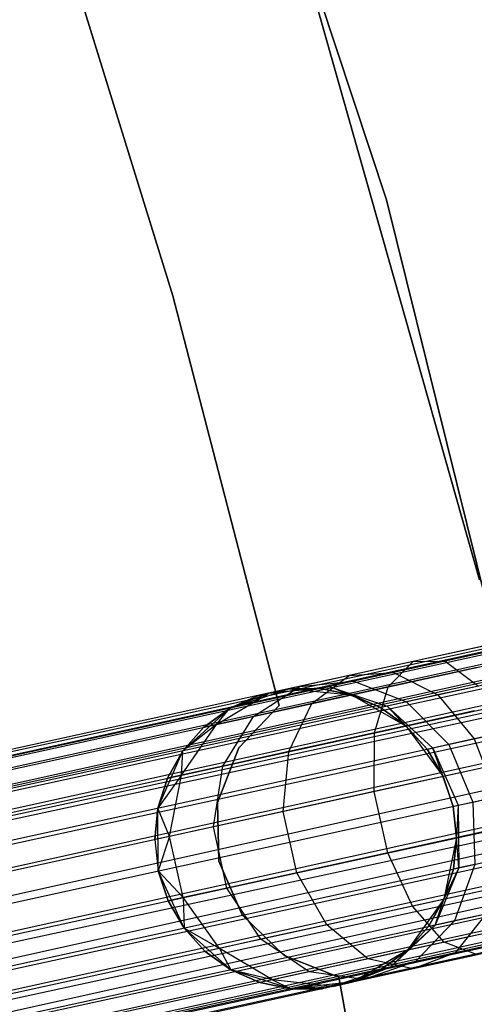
# Model space of a CAD drawing. Extents: x -189 to 189, y -189 to 189.
# Tile 493 of 591: x 57.16 to 60.17, y 11.84 to 18.37. Entities that reach past the tile are written whole.
import ezdxf

# ---------------------------------------------------------------- set-up
doc = ezdxf.new("R2010")
doc.units = 0
doc.header["$LTSCALE"] = 25.4
doc.layers.get('0').update_dxf_attribs({"linetype": 'CONTINUOUS'})

# ---------------------------------------------------------------- blocks, each defined once
blk = doc.blocks.new('CAMELEON-KENAI-C-12244_STL')
at = {"color": 0}
for p, q in [((164.3812, 37.0244, -9.3955), (42.0391, 10.2311, -9.3955)), ((164.3812, 37.0244, -9.3955), (42.0391, 10.2311, -9.6045)), ((164.3812, 37.0244, -9.3955), (42.0391, 10.2311, -9.3955)), ((164.3812, 37.0244, -9.3955), (42.0391, 10.2311, -9.6045)), ((164.3812, 37.0244, -9.3955), (42.0484, 10.1886, -9.809)), ((164.3812, 37.0244, -9.3955), (42.0484, 10.1886, -9.809)), ((164.3905, 36.982, -9.809), (42.0484, 10.1886, -9.809)), ((164.3905, 36.982, -9.809), (42.0484, 10.1886, -9.809)), ((164.3905, 36.982, -9.809), (42.0666, 10.1056, -10)), ((164.3905, 36.982, -9.809), (42.0666, 10.1056, -10)), ((164.3905, 36.982, -9.809), (42.0928, 9.9855, -10.1691)), ((164.3905, 36.982, -9.809), (42.0928, 9.9855, -10.1691)), ((164.4086, 36.8989, -9), (42.0391, 10.2311, -9.3955)), ((164.4086, 36.8989, -9), (42.0391, 10.2311, -9.3955)), ((164.4086, 36.8989, -9), (42.0484, 10.1886, -9.191)), ((164.4086, 36.8989, -9), (42.0484, 10.1886, -9.191)), ((42.0666, 10.1056, -9), (164.4086, 36.8989, -9)), ((42.0666, 10.1056, -9), (164.4086, 36.8989, -9)), ((42.0928, 9.9855, -8.8309), (164.4086, 36.8989, -9)), ((42.0928, 9.9855, -8.8309), (164.4086, 36.8989, -9)), ((164.4349, 36.7789, -10.1691), (42.0928, 9.9855, -10.1691)), ((164.4349, 36.7789, -10.1691), (42.0928, 9.9855, -10.1691)), ((164.4349, 36.7789, -10.1691), (42.1261, 9.8338, -10.309)), ((164.4349, 36.7789, -10.1691), (42.1261, 9.8338, -10.309)), ((42.0928, 9.9855, -8.8309), (164.4682, 36.6271, -8.691)), ((42.0928, 9.9855, -8.8309), (164.4682, 36.6271, -8.691)), ((42.1261, 9.8338, -8.691), (164.4682, 36.6271, -8.691)), ((42.1261, 9.8338, -8.691), (164.4682, 36.6271, -8.691)), ((164.5069, 36.4503, -10.4135), (42.1261, 9.8338, -10.309)), ((164.5069, 36.4503, -10.4135), (42.1261, 9.8338, -10.309)), ((164.5069, 36.4503, -10.4135), (42.1648, 9.6569, -10.4135)), ((164.5069, 36.4503, -10.4135), (42.1648, 9.6569, -10.4135)), ((42.2074, 9.4627, -10.4781), (164.5069, 36.4503, -10.4135)), ((42.2074, 9.4627, -10.4781), (164.5069, 36.4503, -10.4135)), ((42.2518, 9.2596, -10.5), (164.5069, 36.4503, -10.4135)), ((42.2518, 9.2596, -10.5), (164.5069, 36.4503, -10.4135)), ((42.1261, 9.8338, -8.691), (164.5494, 36.256, -8.5219)), ((42.1261, 9.8338, -8.691), (164.5494, 36.256, -8.5219)), ((42.1648, 9.6569, -8.5864), (164.5494, 36.256, -8.5219)), ((42.1648, 9.6569, -8.5864), (164.5494, 36.256, -8.5219)), ((164.5494, 36.256, -8.5219), (42.2074, 9.4627, -8.5219)), ((164.5494, 36.256, -8.5219), (42.2074, 9.4627, -8.5219)), ((42.2518, 9.2596, -8.5), (164.5939, 36.0529, -8.5)), ((42.2518, 9.2596, -8.5), (164.5939, 36.0529, -8.5)), ((42.2518, 9.2596, -10.5), (164.5939, 36.0529, -10.5)), ((42.2518, 9.2596, -10.5), (164.5939, 36.0529, -10.5)), ((42.2963, 9.0565, -10.4781), (164.5939, 36.0529, -10.5)), ((42.2963, 9.0565, -10.4781), (164.5939, 36.0529, -10.5)), ((42.3388, 8.8623, -10.4135), (164.5939, 36.0529, -10.5)), ((42.3388, 8.8623, -10.4135), (164.5939, 36.0529, -10.5)), ((42.2963, 9.0565, -8.5219), (164.6384, 35.8498, -8.5219)), ((42.2963, 9.0565, -8.5219), (164.6384, 35.8498, -8.5219)), ((164.6809, 35.6556, -10.4135), (42.3388, 8.8623, -10.4135)), ((164.6809, 35.6556, -10.4135), (42.3388, 8.8623, -10.4135)), ((164.6809, 35.6556, -10.4135), (42.3776, 8.6854, -10.309)), ((164.6809, 35.6556, -10.4135), (42.3776, 8.6854, -10.309)), ((164.6809, 35.6556, -10.4135), (42.4108, 8.5337, -10.1691)), ((164.6809, 35.6556, -10.4135), (42.4108, 8.5337, -10.1691)), ((42.2963, 9.0565, -8.5219), (164.7197, 35.4788, -8.691)), ((42.2963, 9.0565, -8.5219), (164.7197, 35.4788, -8.691)), ((42.3388, 8.8623, -8.5864), (164.7197, 35.4788, -8.691)), ((42.3388, 8.8623, -8.5864), (164.7197, 35.4788, -8.691)), ((164.7197, 35.4788, -8.691), (42.3776, 8.6854, -8.691)), ((164.7197, 35.4788, -8.691), (42.3776, 8.6854, -8.691)), ((164.7529, 35.327, -10.1691), (42.4108, 8.5337, -10.1691)), ((164.7529, 35.327, -10.1691), (42.4108, 8.5337, -10.1691)), ((164.7529, 35.327, -10.1691), (42.4371, 8.4136, -10)), ((164.7529, 35.327, -10.1691), (42.4371, 8.4136, -10)), ((164.7529, 35.327, -10.1691), (42.4553, 8.3306, -9.809)), ((164.7529, 35.327, -10.1691), (42.4553, 8.3306, -9.809)), ((42.3776, 8.6854, -8.691), (164.7792, 35.207, -9)), ((42.3776, 8.6854, -8.691), (164.7792, 35.207, -9)), ((42.4108, 8.5337, -8.8309), (164.7792, 35.207, -9)), ((42.4108, 8.5337, -8.8309), (164.7792, 35.207, -9)), ((164.7792, 35.207, -9), (42.4371, 8.4136, -9)), ((164.7792, 35.207, -9), (42.4371, 8.4136, -9)), ((164.7792, 35.207, -9), (42.4553, 8.3306, -9.191)), ((164.7792, 35.207, -9), (42.4553, 8.3306, -9.191)), ((164.7974, 35.1239, -9.809), (42.4553, 8.3306, -9.809)), ((164.7974, 35.1239, -9.809), (42.4553, 8.3306, -9.809)), ((164.7974, 35.1239, -9.809), (42.4646, 8.2881, -9.6045)), ((164.7974, 35.1239, -9.809), (42.4646, 8.2881, -9.3955)), ((164.7974, 35.1239, -9.809), (42.4646, 8.2881, -9.6045)), ((164.7974, 35.1239, -9.809), (42.4646, 8.2881, -9.3955)), ((164.8067, 35.0814, -9.3955), (42.4553, 8.3306, -9.191)), ((164.8067, 35.0814, -9.3955), (42.4553, 8.3306, -9.191)), ((164.8067, 35.0814, -9.3955), (42.4646, 8.2881, -9.3955)), ((164.8067, 35.0814, -9.3955), (42.4646, 8.2881, -9.3955)), ((58.1184, 21.6283, -160.5), (59.5882, 17.1721, -160.5)), ((59.5882, 17.1721, -170), (58.1184, 21.6283, -170)), ((59.5882, 17.1721, -170), (58.1184, 21.6283, -170)), ((58.1184, 21.6283, -160.5), (59.5882, 17.1721, -160.5)), ((57.3456, 19.2144, -165), (58.1749, 16.5364, -165)), ((58.1749, 16.5364, -167), (57.3456, 19.2144, -167)), ((58.1749, 16.5364, -167), (57.3456, 19.2144, -167)), ((57.3456, 19.2144, -165), (58.1749, 16.5364, -165)), ((58.9415, 19.1125, -167), (60.2055, 14.6555, -167)), ((60.2055, 14.6555, -168), (58.9415, 19.1125, -168)), ((58.9415, 19.1125, -167), (60.2055, 14.6555, -167)), ((60.2055, 14.6555, -168), (58.9415, 19.1125, -168)), ((59.5882, 17.1721, -160.5), (60.7167, 12.6175, -160.5)), ((60.7167, 12.6175, -170), (59.5882, 17.1721, -170)), ((59.5882, 17.1721, -170), (59.5882, 17.1721, -160.5)), ((59.5882, 17.1721, -170), (59.5882, 17.1721, -160.5)), ((60.7167, 12.6175, -170), (59.5882, 17.1721, -170)), ((59.5882, 17.1721, -160.5), (60.7167, 12.6175, -160.5)), ((58.1749, 16.5364, -165), (58.1749, 16.5364, -167)), ((58.1749, 16.5364, -165), (58.8791, 13.8228, -165)), ((58.8791, 13.8228, -167), (58.1749, 16.5364, -167)), ((58.1749, 16.5364, -165), (58.1749, 16.5364, -167)), ((58.8791, 13.8228, -167), (58.1749, 16.5364, -167)), ((58.1749, 16.5364, -165), (58.8791, 13.8228, -165)), ((60.2625, 14.2221, -159.4672), (59.7667, 14.1135, -159.6774)), ((60.2625, 14.2221, -159.4672), (59.7667, 14.1135, -159.6774)), ((60.3763, 14.2025, -159.8666), (59.9779, 14.1153, -160.0356)), ((60.3763, 14.2025, -159.8666), (59.9779, 14.1153, -160.0356)), ((59.7667, 14.1135, -159.6774), (59.3409, 14.0203, -160.0119)), ((59.7667, 14.1135, -159.6774), (59.3409, 14.0203, -160.0119)), ((59.601, 13.9457, -159.3349), (59.7667, 14.1135, -159.6774)), ((59.601, 13.9457, -159.3349), (59.7667, 14.1135, -159.6774)), ((59.9779, 14.1153, -160.0356), (59.6358, 14.0404, -160.3043)), ((59.9779, 14.1153, -160.0356), (59.6358, 14.0404, -160.3043)), ((59.7667, 14.1135, -159.6774), (59.9779, 14.1153, -160.0356)), ((59.7667, 14.1135, -159.6774), (59.9779, 14.1153, -160.0356)), ((59.9779, 14.1153, -160.0356), (60.1983, 13.9507, -160.3474)), ((59.9779, 14.1153, -160.0356), (60.1983, 13.9507, -160.3474)), ((59.3409, 14.0203, -160.0119), (59.6358, 14.0404, -160.3043)), ((59.3409, 14.0203, -160.0119), (59.6358, 14.0404, -160.3043)), ((59.6358, 14.0404, -160.3043), (59.3733, 13.9829, -160.6545)), ((59.6358, 14.0404, -160.3043), (59.3733, 13.9829, -160.6545)), ((60.19, 14.0747, -159.0852), (59.601, 13.9457, -159.3349)), ((60.19, 14.0747, -159.0852), (59.601, 13.9457, -159.3349)), ((59.6358, 14.0404, -160.3043), (59.9291, 13.8917, -160.5589)), ((59.6358, 14.0404, -160.3043), (59.9291, 13.8917, -160.5589)), ((59.3409, 14.0203, -160.0119), (59.0142, 13.9487, -160.4477)), ((59.3409, 14.0203, -160.0119), (59.0142, 13.9487, -160.4477)), ((59.0142, 13.9487, -160.4477), (59.3733, 13.9829, -160.6545)), ((59.0142, 13.9487, -160.4477), (59.3733, 13.9829, -160.6545)), ((59.0952, 13.8349, -159.7322), (59.3409, 14.0203, -160.0119)), ((59.0952, 13.8349, -159.7322), (59.3409, 14.0203, -160.0119)), ((59.3733, 13.9829, -160.6545), (59.2083, 13.9467, -161.0623)), ((59.3733, 13.9829, -160.6545), (59.2083, 13.9467, -161.0623)), ((59.3733, 13.9829, -160.6545), (59.7225, 13.8465, -160.8346)), ((59.3733, 13.9829, -160.6545), (59.7225, 13.8465, -160.8346)), ((58.4631, 13.6965, -160.853), (58.8088, 13.9037, -160.9553)), ((58.4631, 13.6965, -160.853), (58.8088, 13.9037, -160.9553)), ((58.5483, 13.8022, -167), (58.943, 13.9331, -167)), ((58.5483, 13.8022, -167), (58.943, 13.9331, -167)), ((58.8088, 13.9037, -160.9553), (58.5483, 13.8022, -161.5)), ((58.8088, 13.9037, -160.9553), (58.5483, 13.8022, -161.5)), ((58.7071, 13.7499, -160.25), (59.0142, 13.9487, -160.4477)), ((58.7071, 13.7499, -160.25), (59.0142, 13.9487, -160.4477)), ((58.7388, 13.8884, -161.5), (58.943, 13.9331, -167)), ((58.7388, 13.8884, -161.5), (58.943, 13.9331, -167)), ((58.8088, 13.9037, -160.9553), (58.7388, 13.8884, -161.5)), ((58.8088, 13.9037, -160.9553), (58.7388, 13.8884, -161.5)), ((59.0142, 13.9487, -160.4477), (58.8088, 13.9037, -160.9553)), ((59.0142, 13.9487, -160.4477), (58.8088, 13.9037, -160.9553)), ((58.8088, 13.9037, -160.9553), (59.2083, 13.9467, -161.0623)), ((58.8088, 13.9037, -160.9553), (59.2083, 13.9467, -161.0623)), ((59.152, 13.9344, -161.5), (58.8088, 13.9037, -160.9553)), ((59.152, 13.9344, -161.5), (58.8088, 13.9037, -160.9553)), ((58.943, 13.9331, -161.5), (58.8088, 13.9037, -160.9553)), ((58.943, 13.9331, -161.5), (58.8088, 13.9037, -160.9553)), ((59.152, 13.9344, -161.5), (58.943, 13.9331, -161.5)), ((58.943, 13.9331, -167), (59.152, 13.9344, -161.5)), ((59.152, 13.9344, -161.5), (58.943, 13.9331, -161.5)), ((58.943, 13.9331, -167), (59.152, 13.9344, -161.5)), ((58.943, 13.9331, -167), (59.3568, 13.8922, -167)), ((58.943, 13.9331, -161.5), (58.943, 13.9331, -167)), ((58.943, 13.9331, -167), (59.3568, 13.8922, -167)), ((58.943, 13.9331, -161.5), (58.943, 13.9331, -167)), ((59.601, 13.9457, -159.3349), (59.0952, 13.8349, -159.7322)), ((59.601, 13.9457, -159.3349), (59.0952, 13.8349, -159.7322)), ((59.152, 13.9344, -161.5), (59.2083, 13.9467, -161.0623)), ((59.152, 13.9344, -161.5), (59.2083, 13.9467, -161.0623)), ((59.3568, 13.8922, -161.5), (59.152, 13.9344, -161.5)), ((59.152, 13.9344, -161.5), (59.3568, 13.8922, -167)), ((59.152, 13.9344, -161.5), (59.3568, 13.8922, -167)), ((59.3568, 13.8922, -161.5), (59.152, 13.9344, -161.5)), ((59.2083, 13.9467, -161.0623), (59.5926, 13.818, -161.1555)), ((59.5483, 13.8083, -161.5), (59.2083, 13.9467, -161.0623)), ((59.3568, 13.8922, -161.5), (59.2083, 13.9467, -161.0623)), ((59.5483, 13.8083, -161.5), (59.2083, 13.9467, -161.0623)), ((59.3568, 13.8922, -161.5), (59.2083, 13.9467, -161.0623)), ((59.2083, 13.9467, -161.0623), (59.5926, 13.818, -161.1555)), ((59.5096, 13.6408, -159.0673), (59.601, 13.9457, -159.3349)), ((59.5096, 13.6408, -159.0673), (59.601, 13.9457, -159.3349)), ((60.1983, 13.9507, -160.3474), (59.9291, 13.8917, -160.5589)), ((60.1983, 13.9507, -160.3474), (59.9291, 13.8917, -160.5589)), ((58.7388, 13.8884, -161.5), (58.5483, 13.8022, -161.5)), ((58.5483, 13.8022, -167), (58.7388, 13.8884, -161.5)), ((58.7388, 13.8884, -161.5), (58.5483, 13.8022, -161.5)), ((58.5483, 13.8022, -167), (58.7388, 13.8884, -161.5)), ((59.0952, 13.8349, -159.7322), (58.7071, 13.7499, -160.25)), ((59.0952, 13.8349, -159.7322), (58.7071, 13.7499, -160.25)), ((58.9413, 13.5164, -159.5137), (59.0952, 13.8349, -159.7322)), ((58.9413, 13.5164, -159.5137), (59.0952, 13.8349, -159.7322)), ((59.3568, 13.8922, -167), (59.7182, 13.6865, -167)), ((59.5483, 13.8083, -161.5), (59.3568, 13.8922, -161.5)), ((59.3568, 13.8922, -167), (59.5483, 13.8083, -161.5)), ((59.3568, 13.8922, -167), (59.7182, 13.6865, -167)), ((59.3568, 13.8922, -161.5), (59.3568, 13.8922, -167)), ((59.3568, 13.8922, -161.5), (59.3568, 13.8922, -167)), ((59.5483, 13.8083, -161.5), (59.3568, 13.8922, -161.5)), ((59.3568, 13.8922, -167), (59.5483, 13.8083, -161.5)), ((59.7225, 13.8465, -160.8346), (59.5926, 13.818, -161.1555)), ((59.7225, 13.8465, -160.8346), (59.5926, 13.818, -161.1555)), ((59.9291, 13.8917, -160.5589), (59.7225, 13.8465, -160.8346)), ((59.9291, 13.8917, -160.5589), (59.7225, 13.8465, -160.8346)), ((59.7225, 13.8465, -160.8346), (60.0012, 13.5632, -160.9568)), ((59.7225, 13.8465, -160.8346), (60.0012, 13.5632, -160.9568)), ((59.9291, 13.8917, -160.5589), (60.1698, 13.6001, -160.7318)), ((59.9291, 13.8917, -160.5589), (60.1698, 13.6001, -160.7318)), ((58.241, 13.522, -167), (58.5483, 13.8022, -167)), ((58.241, 13.522, -167), (58.5483, 13.8022, -167)), ((58.5483, 13.8022, -161.5), (58.3799, 13.6783, -161.5)), ((58.3799, 13.6783, -161.5), (58.5483, 13.8022, -167)), ((58.3799, 13.6783, -161.5), (58.5483, 13.8022, -167)), ((58.5483, 13.8022, -161.5), (58.3799, 13.6783, -161.5)), ((58.4631, 13.6965, -160.853), (58.5483, 13.8022, -161.5)), ((58.4631, 13.6965, -160.853), (58.5483, 13.8022, -161.5)), ((58.5483, 13.8022, -161.5), (58.5483, 13.8022, -167)), ((58.5483, 13.8022, -161.5), (58.5483, 13.8022, -167)), ((58.8791, 13.8228, -165), (58.6108, 13.5418, -165)), ((58.6108, 13.5418, -167), (58.8791, 13.8228, -167)), ((58.6108, 13.5418, -167), (58.8791, 13.8228, -167)), ((58.8791, 13.8228, -165), (58.6108, 13.5418, -165)), ((58.8791, 13.8228, -165), (58.8791, 13.8228, -167)), ((58.8791, 13.8228, -165), (58.8791, 13.8228, -167)), ((60.1714, 13.7858, -158.7867), (59.5096, 13.6408, -159.0673)), ((60.1714, 13.7858, -158.7867), (59.5096, 13.6408, -159.0673)), ((59.5926, 13.818, -161.1555), (59.5483, 13.8083, -161.5)), ((59.5926, 13.818, -161.1555), (59.5483, 13.8083, -161.5)), ((59.7182, 13.6865, -161.5), (59.5483, 13.8083, -161.5)), ((59.5483, 13.8083, -161.5), (59.7182, 13.6865, -167)), ((59.5483, 13.8083, -161.5), (59.7182, 13.6865, -167)), ((59.7182, 13.6865, -161.5), (59.5483, 13.8083, -161.5)), ((59.8952, 13.5399, -161.2188), (59.5926, 13.818, -161.1555)), ((59.859, 13.532, -161.5), (59.5926, 13.818, -161.1555)), ((59.8952, 13.5399, -161.2188), (59.5926, 13.818, -161.1555)), ((59.859, 13.532, -161.5), (59.5926, 13.818, -161.1555)), ((59.7182, 13.6865, -161.5), (59.5926, 13.818, -161.1555)), ((59.7182, 13.6865, -161.5), (59.5926, 13.818, -161.1555)), ((58.7071, 13.7499, -160.25), (58.4631, 13.6965, -160.853)), ((58.7071, 13.7499, -160.25), (58.4631, 13.6965, -160.853)), ((58.5052, 13.4209, -160.0955), (58.7071, 13.7499, -160.25)), ((58.5052, 13.4209, -160.0955), (58.7071, 13.7499, -160.25)), ((58.2311, 13.3608, -160.773), (58.4631, 13.6965, -160.853)), ((58.2311, 13.3608, -160.773), (58.4631, 13.6965, -160.853)), ((58.4631, 13.6965, -160.853), (58.241, 13.522, -161.5)), ((58.4631, 13.6965, -160.853), (58.241, 13.522, -161.5)), ((58.3799, 13.6783, -161.5), (58.241, 13.522, -161.5)), ((58.241, 13.522, -167), (58.3799, 13.6783, -161.5)), ((58.3799, 13.6783, -161.5), (58.241, 13.522, -161.5)), ((58.241, 13.522, -167), (58.3799, 13.6783, -161.5)), ((58.4631, 13.6965, -160.853), (58.3799, 13.6783, -161.5)), ((58.4631, 13.6965, -160.853), (58.3799, 13.6783, -161.5)), ((59.5096, 13.6408, -159.0673), (58.9413, 13.5164, -159.5137)), ((59.5096, 13.6408, -159.0673), (58.9413, 13.5164, -159.5137)), ((59.5082, 13.2517, -158.9209), (59.5096, 13.6408, -159.0673)), ((59.5082, 13.2517, -158.9209), (59.5096, 13.6408, -159.0673)), ((59.7182, 13.6865, -167), (59.9646, 13.3516, -167)), ((59.859, 13.532, -161.5), (59.7182, 13.6865, -161.5)), ((59.7182, 13.6865, -167), (59.859, 13.532, -161.5)), ((59.7182, 13.6865, -167), (59.9646, 13.3516, -167)), ((59.7182, 13.6865, -161.5), (59.7182, 13.6865, -167)), ((59.7182, 13.6865, -161.5), (59.7182, 13.6865, -167)), ((59.859, 13.532, -161.5), (59.7182, 13.6865, -161.5)), ((59.7182, 13.6865, -167), (59.859, 13.532, -161.5)), ((60.3897, 13.6482, -160.5591), (60.1698, 13.6001, -160.7318)), ((60.3897, 13.6482, -160.5591), (60.1698, 13.6001, -160.7318)), ((60.1698, 13.6001, -160.7318), (60.0012, 13.5632, -160.9568)), ((60.1698, 13.6001, -160.7318), (60.0012, 13.5632, -160.9568)), ((60.1698, 13.6001, -160.7318), (60.3166, 13.2158, -160.7929)), ((60.1698, 13.6001, -160.7318), (60.3166, 13.2158, -160.7929)), ((58.0742, 13.1411, -167), (58.241, 13.522, -167)), ((58.0742, 13.1411, -167), (58.241, 13.522, -167)), ((58.241, 13.522, -161.5), (58.1376, 13.3404, -161.5)), ((58.1376, 13.3404, -161.5), (58.241, 13.522, -167)), ((58.1376, 13.3404, -161.5), (58.241, 13.522, -167)), ((58.241, 13.522, -161.5), (58.1376, 13.3404, -161.5)), ((58.2311, 13.3608, -160.773), (58.241, 13.522, -161.5)), ((58.2311, 13.3608, -160.773), (58.241, 13.522, -161.5)), ((58.241, 13.522, -161.5), (58.241, 13.522, -167)), ((58.241, 13.522, -161.5), (58.241, 13.522, -167)), ((58.6108, 13.5418, -165), (58.4698, 13.1796, -165)), ((58.4698, 13.1796, -167), (58.6108, 13.5418, -167)), ((58.4698, 13.1796, -167), (58.6108, 13.5418, -167)), ((58.6108, 13.5418, -165), (58.4698, 13.1796, -165)), ((58.9413, 13.5164, -159.5137), (58.5052, 13.4209, -160.0955)), ((58.9413, 13.5164, -159.5137), (58.5052, 13.4209, -160.0955)), ((58.6108, 13.5418, -165), (58.6108, 13.5418, -167)), ((58.6108, 13.5418, -165), (58.6108, 13.5418, -167)), ((58.9057, 13.1197, -159.3941), (58.9413, 13.5164, -159.5137)), ((58.9057, 13.1197, -159.3941), (58.9413, 13.5164, -159.5137)), ((59.859, 13.532, -161.5), (59.8952, 13.5399, -161.2188)), ((59.859, 13.532, -161.5), (59.8952, 13.5399, -161.2188)), ((59.9646, 13.3516, -161.5), (59.859, 13.532, -161.5)), ((59.859, 13.532, -161.5), (59.9646, 13.3516, -167)), ((59.859, 13.532, -161.5), (59.9646, 13.3516, -167)), ((59.9646, 13.3516, -161.5), (59.859, 13.532, -161.5)), ((60.0012, 13.5632, -160.9568), (59.8952, 13.5399, -161.2188)), ((60.0012, 13.5632, -160.9568), (59.8952, 13.5399, -161.2188)), ((59.9646, 13.3516, -161.5), (59.8952, 13.5399, -161.2188)), ((59.8952, 13.5399, -161.2188), (60.0305, 13.1532, -161.5)), ((59.9646, 13.3516, -161.5), (59.8952, 13.5399, -161.2188)), ((59.8952, 13.5399, -161.2188), (60.0305, 13.1532, -161.5)), ((59.8952, 13.5399, -161.2188), (60.0638, 13.1605, -161.2412)), ((59.8952, 13.5399, -161.2188), (60.0638, 13.1605, -161.2412)), ((60.0012, 13.5632, -160.9568), (60.1613, 13.1818, -161)), ((60.0012, 13.5632, -160.9568), (60.1613, 13.1818, -161)), ((58.5052, 13.4209, -160.0955), (58.2311, 13.3608, -160.773)), ((58.5052, 13.4209, -160.0955), (58.2311, 13.3608, -160.773)), ((58.4434, 13.0185, -160.0109), (58.5052, 13.4209, -160.0955)), ((58.4434, 13.0185, -160.0109), (58.5052, 13.4209, -160.0955)), ((60.2099, 13.4053, -158.6233), (59.5082, 13.2517, -158.9209)), ((60.2099, 13.4053, -158.6233), (59.5082, 13.2517, -158.9209)), ((58.2311, 13.3608, -160.773), (58.0742, 13.1411, -161.5)), ((58.2311, 13.3608, -160.773), (58.0742, 13.1411, -161.5)), ((58.1376, 13.3404, -161.5), (58.0742, 13.1411, -161.5)), ((58.0742, 13.1411, -167), (58.1376, 13.3404, -161.5)), ((58.1376, 13.3404, -161.5), (58.0742, 13.1411, -161.5)), ((58.0742, 13.1411, -167), (58.1376, 13.3404, -161.5)), ((58.2311, 13.3608, -160.773), (58.1376, 13.3404, -161.5)), ((58.2311, 13.3608, -160.773), (58.1376, 13.3404, -161.5)), ((58.1528, 12.9548, -160.7292), (58.2311, 13.3608, -160.773)), ((58.1528, 12.9548, -160.7292), (58.2311, 13.3608, -160.773)), ((59.9646, 13.3516, -167), (60.0305, 13.1532, -167)), ((60.0305, 13.1532, -161.5), (59.9646, 13.3516, -161.5)), ((59.9646, 13.3516, -161.5), (59.9646, 13.3516, -167)), ((59.9646, 13.3516, -161.5), (59.9646, 13.3516, -167)), ((60.0305, 13.1532, -161.5), (59.9646, 13.3516, -161.5)), ((59.9646, 13.3516, -167), (60.0305, 13.1532, -167)), ((59.5082, 13.2517, -158.9209), (58.9057, 13.1197, -159.3941)), ((59.5082, 13.2517, -158.9209), (58.9057, 13.1197, -159.3941)), ((59.5972, 12.8455, -158.9209), (59.5082, 13.2517, -158.9209)), ((59.5972, 12.8455, -158.9209), (59.5082, 13.2517, -158.9209)), ((58.4698, 13.1796, -165), (58.4698, 13.1796, -167)), ((58.4698, 13.1796, -165), (58.4698, 13.1796, -167)), ((58.4698, 13.1796, -165), (58.4776, 12.7911, -165)), ((58.4776, 12.7911, -167), (58.4698, 13.1796, -167)), ((58.4776, 12.7911, -167), (58.4698, 13.1796, -167)), ((58.4698, 13.1796, -165), (58.4776, 12.7911, -165)), ((60.0638, 13.1605, -161.2412), (60.1613, 13.1818, -161)), ((60.0638, 13.1605, -161.2412), (60.1613, 13.1818, -161)), ((60.1613, 13.1818, -161), (60.3166, 13.2158, -160.7929)), ((60.1613, 13.1818, -161), (60.3166, 13.2158, -160.7929)), ((60.1613, 13.1818, -161), (60.1752, 12.7685, -160.9568)), ((60.1613, 13.1818, -161), (60.1752, 12.7685, -160.9568)), ((58.0742, 13.1411, -161.5), (58.0536, 12.9331, -161.5)), ((58.0536, 12.9331, -161.5), (58.0742, 13.1411, -167)), ((58.0536, 12.9331, -161.5), (58.0742, 13.1411, -167)), ((58.0742, 13.1411, -161.5), (58.0536, 12.9331, -161.5)), ((58.0768, 12.7253, -167), (58.0742, 13.1411, -167)), ((58.1528, 12.9548, -160.7292), (58.0742, 13.1411, -161.5)), ((58.1528, 12.9548, -160.7292), (58.0742, 13.1411, -161.5)), ((58.0768, 12.7253, -167), (58.0742, 13.1411, -167)), ((58.0742, 13.1411, -161.5), (58.0742, 13.1411, -167)), ((58.0742, 13.1411, -161.5), (58.0742, 13.1411, -167)), ((58.9057, 13.1197, -159.3941), (58.4434, 13.0185, -160.0109)), ((58.9057, 13.1197, -159.3941), (58.4434, 13.0185, -160.0109)), ((58.9947, 12.7135, -159.3941), (58.9057, 13.1197, -159.3941)), ((58.9947, 12.7135, -159.3941), (58.9057, 13.1197, -159.3941)), ((60.0305, 13.1532, -161.5), (60.0638, 13.1605, -161.2412)), ((60.0305, 13.1532, -161.5), (60.0638, 13.1605, -161.2412)), ((60.0305, 13.1532, -167), (60.0536, 12.9454, -167)), ((60.0536, 12.9454, -161.5), (60.0305, 13.1532, -161.5)), ((60.0305, 13.1532, -161.5), (60.0305, 13.1532, -167)), ((60.0305, 13.1532, -161.5), (60.0305, 13.1532, -167)), ((60.0536, 12.9454, -161.5), (60.0305, 13.1532, -161.5)), ((60.0305, 13.1532, -167), (60.0536, 12.9454, -167)), ((60.0638, 13.1605, -161.2412), (60.0536, 12.9454, -161.5)), ((60.0638, 13.1605, -161.2412), (60.0536, 12.9454, -161.5)), ((60.0638, 13.1605, -161.2412), (60.0692, 12.7453, -161.2188)), ((60.0638, 13.1605, -161.2412), (60.0692, 12.7453, -161.2188)), ((58.4434, 13.0185, -160.0109), (58.1528, 12.9548, -160.7292)), ((58.4434, 13.0185, -160.0109), (58.1528, 12.9548, -160.7292)), ((58.5324, 12.6123, -160.0109), (58.4434, 13.0185, -160.0109)), ((58.5324, 12.6123, -160.0109), (58.4434, 13.0185, -160.0109)), ((60.2988, 12.9991, -158.6233), (59.5972, 12.8455, -158.9209)), ((60.2988, 12.9991, -158.6233), (59.5972, 12.8455, -158.9209)), ((58.1528, 12.9548, -160.7292), (58.0536, 12.9331, -161.5)), ((58.1528, 12.9548, -160.7292), (58.0536, 12.9331, -161.5)), ((58.0536, 12.9331, -161.5), (58.0768, 12.7253, -161.5)), ((58.0536, 12.9331, -161.5), (58.0768, 12.7253, -161.5)), ((58.0536, 12.9331, -161.5), (58.0768, 12.7253, -167)), ((58.0536, 12.9331, -161.5), (58.0768, 12.7253, -167)), ((58.1528, 12.9548, -160.7292), (58.0768, 12.7253, -161.5)), ((58.1528, 12.9548, -160.7292), (58.0768, 12.7253, -161.5)), ((58.2417, 12.5486, -160.7292), (58.1528, 12.9548, -160.7292)), ((58.2417, 12.5486, -160.7292), (58.1528, 12.9548, -160.7292)), ((60.0536, 12.9454, -167), (59.9697, 12.5382, -167)), ((60.0536, 12.9454, -167), (59.9697, 12.5382, -167)), ((60.033, 12.7374, -161.5), (60.0536, 12.9454, -161.5)), ((60.0536, 12.9454, -167), (60.033, 12.7374, -161.5)), ((60.033, 12.7374, -161.5), (60.0536, 12.9454, -161.5)), ((60.0536, 12.9454, -167), (60.033, 12.7374, -161.5)), ((60.0692, 12.7453, -161.2188), (60.0536, 12.9454, -161.5)), ((60.0692, 12.7453, -161.2188), (60.0536, 12.9454, -161.5)), ((60.0536, 12.9454, -161.5), (60.0536, 12.9454, -167)), ((60.0536, 12.9454, -161.5), (60.0536, 12.9454, -167)), ((58.4776, 12.7911, -165), (58.4776, 12.7911, -167)), ((58.4776, 12.7911, -165), (58.4776, 12.7911, -167)), ((58.4776, 12.7911, -165), (58.6329, 12.4349, -165)), ((58.6329, 12.4349, -167), (58.4776, 12.7911, -167)), ((58.6329, 12.4349, -167), (58.4776, 12.7911, -167)), ((58.4776, 12.7911, -165), (58.6329, 12.4349, -165)), ((59.5972, 12.8455, -158.9209), (58.9947, 12.7135, -159.3941)), ((59.5972, 12.8455, -158.9209), (58.9947, 12.7135, -159.3941)), ((59.7611, 12.4925, -159.0673), (59.5972, 12.8455, -158.9209)), ((59.7611, 12.4925, -159.0673), (59.5972, 12.8455, -158.9209)), ((58.2482, 12.3465, -167), (58.0768, 12.7253, -167)), ((58.2417, 12.5486, -160.7292), (58.0768, 12.7253, -161.5)), ((58.0768, 12.7253, -161.5), (58.1426, 12.5269, -161.5)), ((58.2417, 12.5486, -160.7292), (58.0768, 12.7253, -161.5)), ((58.1426, 12.5269, -161.5), (58.0768, 12.7253, -167)), ((58.2482, 12.3465, -167), (58.0768, 12.7253, -167)), ((58.0768, 12.7253, -161.5), (58.1426, 12.5269, -161.5)), ((58.0768, 12.7253, -161.5), (58.0768, 12.7253, -167)), ((58.1426, 12.5269, -161.5), (58.0768, 12.7253, -167)), ((58.0768, 12.7253, -161.5), (58.0768, 12.7253, -167)), ((60.0692, 12.7453, -161.2188), (59.9105, 12.3662, -161.1555)), ((60.0692, 12.7453, -161.2188), (59.9105, 12.3662, -161.1555)), ((60.0692, 12.7453, -161.2188), (59.9697, 12.5382, -161.5)), ((60.0692, 12.7453, -161.2188), (59.9697, 12.5382, -161.5)), ((59.9697, 12.5382, -161.5), (60.033, 12.7374, -161.5)), ((60.033, 12.7374, -161.5), (59.9697, 12.5382, -167)), ((60.033, 12.7374, -161.5), (59.9697, 12.5382, -167)), ((59.9697, 12.5382, -161.5), (60.033, 12.7374, -161.5)), ((60.0692, 12.7453, -161.2188), (60.033, 12.7374, -161.5)), ((60.0692, 12.7453, -161.2188), (60.033, 12.7374, -161.5)), ((60.1752, 12.7685, -160.9568), (60.0404, 12.3946, -160.8346)), ((60.1752, 12.7685, -160.9568), (60.0404, 12.3946, -160.8346)), ((60.1752, 12.7685, -160.9568), (60.0692, 12.7453, -161.2188)), ((60.1752, 12.7685, -160.9568), (60.0692, 12.7453, -161.2188)), ((58.9947, 12.7135, -159.3941), (58.5324, 12.6123, -160.0109)), ((58.9947, 12.7135, -159.3941), (58.5324, 12.6123, -160.0109)), ((59.1928, 12.368, -159.5137), (58.9947, 12.7135, -159.3941)), ((59.1928, 12.368, -159.5137), (58.9947, 12.7135, -159.3941)), ((58.5324, 12.6123, -160.0109), (58.2417, 12.5486, -160.7292)), ((58.5324, 12.6123, -160.0109), (58.2417, 12.5486, -160.7292)), ((58.7567, 12.2725, -160.0955), (58.5324, 12.6123, -160.0109)), ((58.7567, 12.2725, -160.0955), (58.5324, 12.6123, -160.0109)), ((60.4229, 12.6374, -158.7867), (59.7611, 12.4925, -159.0673)), ((60.4229, 12.6374, -158.7867), (59.7611, 12.4925, -159.0673)), ((58.2417, 12.5486, -160.7292), (58.1426, 12.5269, -161.5)), ((58.2417, 12.5486, -160.7292), (58.1426, 12.5269, -161.5)), ((58.4826, 12.2125, -160.773), (58.2417, 12.5486, -160.7292)), ((58.2417, 12.5486, -160.7292), (58.2482, 12.3465, -161.5)), ((58.2417, 12.5486, -160.7292), (58.2482, 12.3465, -161.5)), ((58.4826, 12.2125, -160.773), (58.2417, 12.5486, -160.7292)), ((59.9697, 12.5382, -167), (59.7273, 12.2002, -167)), ((59.9697, 12.5382, -167), (59.7273, 12.2002, -167)), ((59.8662, 12.3565, -161.5), (59.9697, 12.5382, -161.5)), ((59.9697, 12.5382, -167), (59.8662, 12.3565, -161.5)), ((59.8662, 12.3565, -161.5), (59.9697, 12.5382, -161.5)), ((59.9697, 12.5382, -167), (59.8662, 12.3565, -161.5)), ((59.9105, 12.3662, -161.1555), (59.9697, 12.5382, -161.5)), ((59.9105, 12.3662, -161.1555), (59.9697, 12.5382, -161.5)), ((59.9697, 12.5382, -161.5), (59.9697, 12.5382, -167)), ((59.9697, 12.5382, -161.5), (59.9697, 12.5382, -167)), ((58.1426, 12.5269, -161.5), (58.2482, 12.3465, -161.5)), ((58.2482, 12.3465, -167), (58.1426, 12.5269, -161.5)), ((58.1426, 12.5269, -161.5), (58.2482, 12.3465, -161.5)), ((58.2482, 12.3465, -167), (58.1426, 12.5269, -161.5)), ((59.7611, 12.4925, -159.0673), (59.1928, 12.368, -159.5137)), ((59.7611, 12.4925, -159.0673), (59.1928, 12.368, -159.5137)), ((59.9715, 12.2537, -159.3349), (59.7611, 12.4925, -159.0673)), ((59.9715, 12.2537, -159.3349), (59.7611, 12.4925, -159.0673)), ((58.6329, 12.4349, -165), (58.6329, 12.4349, -167)), ((58.6329, 12.4349, -165), (58.6329, 12.4349, -167)), ((58.6329, 12.4349, -165), (58.9122, 12.1647, -165)), ((58.9122, 12.1647, -167), (58.6329, 12.4349, -167)), ((58.9122, 12.1647, -167), (58.6329, 12.4349, -167)), ((58.6329, 12.4349, -165), (58.9122, 12.1647, -165)), ((60.247, 12.4399, -160.5589), (60.0404, 12.3946, -160.8346)), ((60.247, 12.4399, -160.5589), (60.0404, 12.3946, -160.8346)), ((60.247, 12.4399, -160.5589), (60.0428, 12.1823, -160.3043)), ((60.247, 12.4399, -160.5589), (60.0428, 12.1823, -160.3043)), ((58.559, 12.0702, -167), (58.2482, 12.3465, -167)), ((58.4826, 12.2125, -160.773), (58.2482, 12.3465, -161.5)), ((58.2482, 12.3465, -161.5), (58.3891, 12.192, -161.5)), ((58.4826, 12.2125, -160.773), (58.2482, 12.3465, -161.5)), ((58.3891, 12.192, -161.5), (58.2482, 12.3465, -167)), ((58.559, 12.0702, -167), (58.2482, 12.3465, -167)), ((58.3891, 12.192, -161.5), (58.2482, 12.3465, -167)), ((58.2482, 12.3465, -161.5), (58.3891, 12.192, -161.5)), ((58.2482, 12.3465, -161.5), (58.2482, 12.3465, -167)), ((58.2482, 12.3465, -161.5), (58.2482, 12.3465, -167)), ((59.1928, 12.368, -159.5137), (58.7567, 12.2725, -160.0955)), ((59.1928, 12.368, -159.5137), (58.7567, 12.2725, -160.0955)), ((59.4658, 12.143, -159.7322), (59.1928, 12.368, -159.5137)), ((59.4658, 12.143, -159.7322), (59.1928, 12.368, -159.5137)), ((59.9105, 12.3662, -161.1555), (59.6152, 12.0887, -161.0623)), ((59.9105, 12.3662, -161.1555), (59.6152, 12.0887, -161.0623)), ((59.9105, 12.3662, -161.1555), (59.7273, 12.2002, -161.5)), ((59.9105, 12.3662, -161.1555), (59.7273, 12.2002, -161.5)), ((59.7273, 12.2002, -161.5), (59.8662, 12.3565, -161.5)), ((59.8662, 12.3565, -161.5), (59.7273, 12.2002, -167)), ((59.8662, 12.3565, -161.5), (59.7273, 12.2002, -167)), ((59.7273, 12.2002, -161.5), (59.8662, 12.3565, -161.5)), ((60.0404, 12.3946, -160.8346), (59.7803, 12.1248, -160.6545)), ((60.0404, 12.3946, -160.8346), (59.7803, 12.1248, -160.6545)), ((59.9105, 12.3662, -161.1555), (59.8662, 12.3565, -161.5)), ((59.9105, 12.3662, -161.1555), (59.8662, 12.3565, -161.5)), ((60.0404, 12.3946, -160.8346), (59.9105, 12.3662, -161.1555)), ((60.0404, 12.3946, -160.8346), (59.9105, 12.3662, -161.1555)), ((60.5605, 12.3827, -159.0852), (59.9715, 12.2537, -159.3349)), ((60.5605, 12.3827, -159.0852), (59.9715, 12.2537, -159.3349)), ((58.7567, 12.2725, -160.0955), (58.4826, 12.2125, -160.773)), ((58.7567, 12.2725, -160.0955), (58.4826, 12.2125, -160.773)), ((59.0777, 12.058, -160.25), (58.7567, 12.2725, -160.0955)), ((59.0777, 12.058, -160.25), (58.7567, 12.2725, -160.0955)), ((58.4826, 12.2125, -160.773), (58.3891, 12.192, -161.5)), ((58.4826, 12.2125, -160.773), (58.3891, 12.192, -161.5)), ((58.8337, 12.0045, -160.853), (58.4826, 12.2125, -160.773)), ((58.4826, 12.2125, -160.773), (58.559, 12.0702, -161.5)), ((58.4826, 12.2125, -160.773), (58.559, 12.0702, -161.5)), ((58.8337, 12.0045, -160.853), (58.4826, 12.2125, -160.773)), ((59.9715, 12.2537, -159.3349), (59.4658, 12.143, -159.7322)), ((59.9715, 12.2537, -159.3349), (59.4658, 12.143, -159.7322)), ((60.1922, 12.1705, -159.6774), (59.9715, 12.2537, -159.3349)), ((60.1922, 12.1705, -159.6774), (59.9715, 12.2537, -159.3349)), ((60.3849, 12.2572, -160.0356), (60.0428, 12.1823, -160.3043)), ((60.3849, 12.2572, -160.0356), (60.0428, 12.1823, -160.3043)), ((58.3891, 12.192, -161.5), (58.559, 12.0702, -161.5)), ((58.559, 12.0702, -167), (58.3891, 12.192, -161.5)), ((58.3891, 12.192, -161.5), (58.559, 12.0702, -161.5)), ((58.559, 12.0702, -167), (58.3891, 12.192, -161.5)), ((58.9122, 12.1647, -165), (58.9122, 12.1647, -167)), ((58.9122, 12.1647, -165), (58.9122, 12.1647, -167)), ((58.9122, 12.1647, -165), (59.2734, 12.0214, -165)), ((59.2734, 12.0214, -167), (58.9122, 12.1647, -167)), ((59.2734, 12.0214, -167), (58.9122, 12.1647, -167)), ((58.9122, 12.1647, -165), (59.2734, 12.0214, -165)), ((59.4658, 12.143, -159.7322), (59.0777, 12.058, -160.25)), ((59.4658, 12.143, -159.7322), (59.0777, 12.058, -160.25)), ((59.7273, 12.2002, -167), (59.3685, 11.9901, -167)), ((59.7273, 12.2002, -167), (59.3685, 11.9901, -167)), ((59.7664, 12.0773, -160.0119), (59.4658, 12.143, -159.7322)), ((59.7664, 12.0773, -160.0119), (59.4658, 12.143, -159.7322)), ((59.5589, 12.0763, -161.5), (59.7273, 12.2002, -161.5)), ((59.7273, 12.2002, -167), (59.5589, 12.0763, -161.5)), ((59.5589, 12.0763, -161.5), (59.7273, 12.2002, -161.5)), ((59.7273, 12.2002, -167), (59.5589, 12.0763, -161.5)), ((59.6152, 12.0887, -161.0623), (59.7273, 12.2002, -161.5)), ((59.6152, 12.0887, -161.0623), (59.7273, 12.2002, -161.5)), ((59.7273, 12.2002, -161.5), (59.7273, 12.2002, -167)), ((59.7273, 12.2002, -161.5), (59.7273, 12.2002, -167)), ((60.0428, 12.1823, -160.3043), (59.7664, 12.0773, -160.0119)), ((60.0428, 12.1823, -160.3043), (59.7664, 12.0773, -160.0119)), ((60.1922, 12.1705, -159.6774), (59.7664, 12.0773, -160.0119)), ((60.1922, 12.1705, -159.6774), (59.7664, 12.0773, -160.0119)), ((60.0428, 12.1823, -160.3043), (59.7803, 12.1248, -160.6545)), ((60.0428, 12.1823, -160.3043), (59.7803, 12.1248, -160.6545)), ((59.6152, 12.0887, -161.0623), (59.2343, 11.9607, -160.9553)), ((59.6152, 12.0887, -161.0623), (59.2343, 11.9607, -160.9553)), ((59.6152, 12.0887, -161.0623), (59.3685, 11.9901, -161.5)), ((59.6152, 12.0887, -161.0623), (59.3685, 11.9901, -161.5)), ((59.3685, 11.9901, -161.5), (59.5589, 12.0763, -161.5)), ((59.5589, 12.0763, -161.5), (59.3685, 11.9901, -167)), ((59.5589, 12.0763, -161.5), (59.3685, 11.9901, -167)), ((59.3685, 11.9901, -161.5), (59.5589, 12.0763, -161.5)), ((59.7803, 12.1248, -160.6545), (59.4397, 12.0057, -160.4477)), ((59.7803, 12.1248, -160.6545), (59.4397, 12.0057, -160.4477)), ((59.7664, 12.0773, -160.0119), (59.4397, 12.0057, -160.4477)), ((59.7664, 12.0773, -160.0119), (59.4397, 12.0057, -160.4477)), ((59.6152, 12.0887, -161.0623), (59.5589, 12.0763, -161.5)), ((59.6152, 12.0887, -161.0623), (59.5589, 12.0763, -161.5)), ((59.7803, 12.1248, -160.6545), (59.6152, 12.0887, -161.0623)), ((59.7803, 12.1248, -160.6545), (59.6152, 12.0887, -161.0623)), ((58.9552, 11.9441, -167), (58.559, 12.0702, -167)), ((58.8337, 12.0045, -160.853), (58.559, 12.0702, -161.5)), ((58.559, 12.0702, -161.5), (58.7505, 11.9863, -161.5)), ((58.8337, 12.0045, -160.853), (58.559, 12.0702, -161.5)), ((58.7505, 11.9863, -161.5), (58.559, 12.0702, -167)), ((58.9552, 11.9441, -167), (58.559, 12.0702, -167)), ((58.7505, 11.9863, -161.5), (58.559, 12.0702, -167)), ((58.559, 12.0702, -161.5), (58.7505, 11.9863, -161.5)), ((58.559, 12.0702, -161.5), (58.559, 12.0702, -167)), ((58.559, 12.0702, -161.5), (58.559, 12.0702, -167)), ((59.0777, 12.058, -160.25), (58.8337, 12.0045, -160.853)), ((59.0777, 12.058, -160.25), (58.8337, 12.0045, -160.853)), ((59.4397, 12.0057, -160.4477), (59.0777, 12.058, -160.25)), ((59.4397, 12.0057, -160.4477), (59.0777, 12.058, -160.25)), ((59.4397, 12.0057, -160.4477), (59.2343, 11.9607, -160.9553)), ((59.4397, 12.0057, -160.4477), (59.2343, 11.9607, -160.9553)), ((59.2734, 12.0214, -165), (59.2734, 12.0214, -167)), ((59.2734, 12.0214, -165), (59.7672, 9.2622, -165)), ((59.7672, 9.2622, -167), (59.2734, 12.0214, -167)), ((59.2734, 12.0214, -165), (59.2734, 12.0214, -167)), ((59.7672, 9.2622, -167), (59.2734, 12.0214, -167)), ((59.2734, 12.0214, -165), (59.7672, 9.2622, -165)), ((58.8337, 12.0045, -160.853), (58.7505, 11.9863, -161.5)), ((58.8337, 12.0045, -160.853), (58.7505, 11.9863, -161.5)), ((58.7505, 11.9863, -161.5), (58.9552, 11.9441, -161.5)), ((58.9552, 11.9441, -167), (58.7505, 11.9863, -161.5)), ((58.7505, 11.9863, -161.5), (58.9552, 11.9441, -161.5)), ((58.9552, 11.9441, -167), (58.7505, 11.9863, -161.5)), ((59.2343, 11.9607, -160.9553), (58.8337, 12.0045, -160.853)), ((58.8337, 12.0045, -160.853), (58.9552, 11.9441, -161.5)), ((58.8337, 12.0045, -160.853), (58.9552, 11.9441, -161.5)), ((59.2343, 11.9607, -160.9553), (58.8337, 12.0045, -160.853)), ((59.3685, 11.9901, -167), (58.9552, 11.9441, -167)), ((59.3685, 11.9901, -167), (58.9552, 11.9441, -167)), ((59.2343, 11.9607, -160.9553), (58.9552, 11.9441, -161.5)), ((59.2343, 11.9607, -160.9553), (58.9552, 11.9441, -161.5)), ((58.9552, 11.9441, -161.5), (59.1643, 11.9454, -161.5)), ((59.1643, 11.9454, -161.5), (58.9552, 11.9441, -167)), ((59.1643, 11.9454, -161.5), (58.9552, 11.9441, -167)), ((58.9552, 11.9441, -161.5), (59.1643, 11.9454, -161.5)), ((58.9552, 11.9441, -161.5), (58.9552, 11.9441, -167)), ((58.9552, 11.9441, -161.5), (58.9552, 11.9441, -167)), ((59.3685, 11.9901, -167), (59.1643, 11.9454, -161.5)), ((59.3685, 11.9901, -167), (59.1643, 11.9454, -161.5)), ((59.2343, 11.9607, -160.9553), (59.1643, 11.9454, -161.5)), ((59.2343, 11.9607, -160.9553), (59.1643, 11.9454, -161.5)), ((59.2343, 11.9607, -160.9553), (59.3685, 11.9901, -161.5)), ((59.2343, 11.9607, -160.9553), (59.3685, 11.9901, -161.5)), ((59.3685, 11.9901, -161.5), (59.3685, 11.9901, -167)), ((59.3685, 11.9901, -161.5), (59.3685, 11.9901, -167))]:
    blk.add_line(p, q, dxfattribs=at)

msp = doc.modelspace()

# ---------------------------------------------------------------- block references
at = {"color": 0}
msp.add_blockref('CAMELEON-KENAI-C-12244_STL', (0, 0), dxfattribs=at)

doc.saveas('drawing.dxf')
